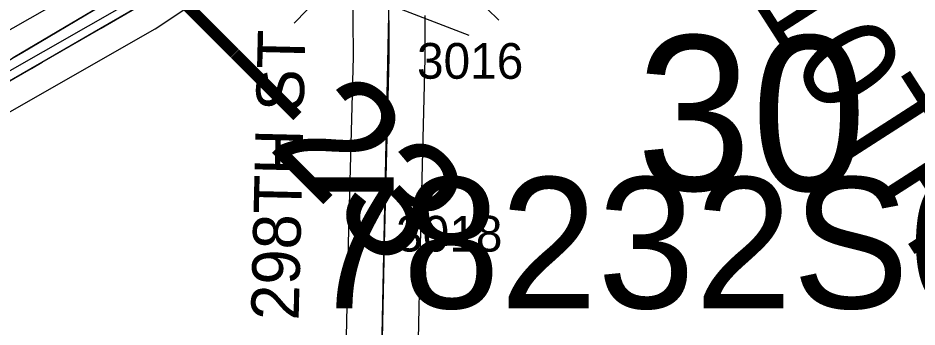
# Model space of a CAD drawing. Extents: x -132.8 to -73.3, y -60 to -26.
# Drawn here: x -109.942 to -109.187, y -37.633 to -37.373 of the extents above; entities that cross this region are included whole.
import ezdxf

# ---------------------------------------------------------------- set-up
doc = ezdxf.new("R2010")
doc.units = 0
for name, color, linetype in [('tdCoDivCarto', 7, 'Continuous'), ('tdCoInt', 7, 'Continuous'), ('tdCoIntCL', 7, 'Continuous'), ('tdCoIntRte', 7, 'Continuous'), ('tdCoPrimary', 7, 'Continuous'), ('tdCoSecRdNmbr', 7, 'Continuous'), ('tdCoSecRdTxt', 7, 'Continuous'), ('tdCoSecRteBand', 7, 'Continuous'), ('tdCoSecRteCL', 7, 'Continuous'), ('tdCoSectLine', 7, 'Continuous'), ('tdCoSectNmbr', 7, 'Continuous'), ('tdCoStrucNonDivPri', 7, 'Continuous'), ('tdCoStrucPriMaintName', 7, 'Continuous'), ('tdCoSurfGravel', 7, 'Continuous'), ('tdCoTwpBndryShd', 7, 'Continuous'), ('tdStHwyIntRefPost1', 7, 'Continuous')]:
    doc.layers.add(name, color=color, linetype=linetype)

msp = doc.modelspace()

# ---------------------------------------------------------------- linework, layer by layer
at = {"layer": 'tdCoDivCarto'}
for p, q in [((-109.87232, -37.38204), (-109.78749, -37.33247)), ((-109.84856, -37.34909), (-109.9394, -37.40327)), ((-109.92162, -37.41053), (-109.87232, -37.38204)), ((-109.9394, -37.40327), (-109.94572, -37.40704)), ((-109.93077, -37.41582), (-109.92162, -37.41053)), ((-110.02177, -37.4681), (-109.93077, -37.41582))]:
    msp.add_line(p, q, dxfattribs=at)
for points in [[(-109.77645, -37.30881), (-109.84856, -37.34909), (-109.9394, -37.40327), (-109.94572, -37.40704), (-110.00567, -37.44396)], [(-109.77645, -37.30881), (-109.84856, -37.34909), (-109.9394, -37.40327), (-109.94572, -37.40704), (-110.00567, -37.44396)], [(-109.77645, -37.30881), (-109.84856, -37.34909), (-109.9394, -37.40327), (-109.94572, -37.40704), (-110.00567, -37.44396)], [(-109.92759, -37.41398), (-109.92162, -37.41053), (-109.87232, -37.38204), (-109.84139, -37.36396)], [(-109.92759, -37.41398), (-109.92162, -37.41053), (-109.87232, -37.38204), (-109.84139, -37.36396)], [(-109.92759, -37.41398), (-109.92162, -37.41053), (-109.87232, -37.38204), (-109.84139, -37.36396)], [(-110.64753, -38.04372), (-110.63879, -38.03374), (-110.60057, -37.98935), (-110.58889, -37.97579), (-110.5547, -37.93608), (-110.51278, -37.88726), (-110.43953, -37.80415), (-110.3986, -37.75754), (-110.3547, -37.71217), (-110.30538, -37.65791), (-110.26543, -37.62265), (-110.22869, -37.59478), (-110.1912, -37.56987), (-110.14163, -37.54077), (-110.12018, -37.5277), (-110.09846, -37.51545), (-110.02177, -37.4681), (-109.93077, -37.41582), (-109.92759, -37.41398)], [(-110.64753, -38.04372), (-110.63879, -38.03374), (-110.60057, -37.98935), (-110.58889, -37.97579), (-110.5547, -37.93608), (-110.51278, -37.88726), (-110.43953, -37.80415), (-110.3986, -37.75754), (-110.3547, -37.71217), (-110.30538, -37.65791), (-110.26543, -37.62265), (-110.22869, -37.59478), (-110.1912, -37.56987), (-110.14163, -37.54077), (-110.12018, -37.5277), (-110.09846, -37.51545), (-110.02177, -37.4681), (-109.93077, -37.41582), (-109.92759, -37.41398)], [(-110.64753, -38.04372), (-110.63879, -38.03374), (-110.60057, -37.98935), (-110.58889, -37.97579), (-110.5547, -37.93608), (-110.51278, -37.88726), (-110.43953, -37.80415), (-110.3986, -37.75754), (-110.3547, -37.71217), (-110.30538, -37.65791), (-110.26543, -37.62265), (-110.22869, -37.59478), (-110.1912, -37.56987), (-110.14163, -37.54077), (-110.12018, -37.5277), (-110.09846, -37.51545), (-110.02177, -37.4681), (-109.93077, -37.41582), (-109.92759, -37.41398)]]:
    msp.add_lwpolyline(points, dxfattribs=at)
at = {"layer": 'tdCoInt'}
for points in [[(-110.56931, -37.89661), (-110.38857, -37.69241), (-110.32874, -37.62747), (-110.30232, -37.60512), (-110.22936, -37.55008), (-110.0777, -37.45983), (-109.99123, -37.4072), (-109.85844, -37.33164), (-109.80713, -37.29713), (-109.67682, -37.22463)], [(-110.54087, -37.95501), (-110.3442, -37.7328), (-110.28698, -37.67074), (-110.19585, -37.59996), (-110.04618, -37.5109), (-109.96082, -37.45893), (-109.82682, -37.38268), (-109.77601, -37.34851), (-109.6758, -37.29293)]]:
    msp.add_lwpolyline(points, dxfattribs=at)
at = {"layer": 'tdCoIntCL'}
msp.add_lwpolyline([(-111.34197, -38.83015), (-111.20687, -38.67388), (-111.19006, -38.65458), (-111.18197, -38.64462), (-110.91861, -38.34453), (-110.79223, -38.19947), (-110.73468, -38.13223), (-110.72935, -38.126), (-110.65277, -38.03946), (-110.59285, -37.96847), (-110.36638, -37.71261), (-110.33899, -37.68335), (-110.30786, -37.6491), (-110.28358, -37.62856), (-110.2126, -37.57502), (-110.06194, -37.48536), (-110.04637, -37.4754), (-110.00279, -37.44925), (-109.97602, -37.43307), (-109.95859, -37.42311), (-109.84497, -37.35849)], dxfattribs=at)
at = {"layer": 'tdCoIntRte'}
for points in [[(-109.84894, -37.34909), (-109.93978, -37.40327), (-109.9461, -37.40704)], [(-109.84894, -37.34909), (-109.93978, -37.40327), (-109.9461, -37.40704)], [(-110.02214, -37.4681), (-109.93115, -37.41582), (-109.92796, -37.41398), (-109.922, -37.41053), (-109.8727, -37.38204), (-109.84176, -37.36396)], [(-110.02214, -37.4681), (-109.93115, -37.41582), (-109.92796, -37.41398), (-109.922, -37.41053), (-109.8727, -37.38204), (-109.84176, -37.36396)]]:
    msp.add_lwpolyline(points, dxfattribs=at)
at = {"layer": 'tdCoPrimary'}
for points in [[(-110.02177, -37.4681), (-109.93077, -37.41582), (-109.92162, -37.41053), (-109.87232, -37.38204), (-109.78749, -37.33247), (-109.67479, -37.26736), (-109.63046, -37.24035), (-109.61733, -37.23235), (-109.5574, -37.20029), (-109.46665, -37.14727), (-109.41906, -37.11866), (-109.39588, -37.10362), (-109.3727, -37.08586), (-109.35815, -37.07304), (-109.3436, -37.06021), (-109.32066, -37.03654), (-109.29723, -37.01015), (-109.27751, -36.98451), (-109.26394, -36.96404), (-109.24939, -36.94036), (-109.23583, -36.91595), (-109.22498, -36.89449), (-109.21635, -36.87452), (-109.20106, -36.83802)], [(-109.77645, -37.30881), (-109.84856, -37.34909), (-109.9394, -37.40327), (-109.94572, -37.40704), (-110.00567, -37.44396)], [(-109.77645, -37.30881), (-109.84856, -37.34909), (-109.9394, -37.40327), (-109.94572, -37.40704), (-110.00567, -37.44396)], [(-109.84856, -37.34909), (-109.9394, -37.40327), (-109.94572, -37.40704)], [(-109.92759, -37.41398), (-109.92162, -37.41053), (-109.87232, -37.38204), (-109.84139, -37.36396)], [(-109.92759, -37.41398), (-109.92162, -37.41053), (-109.87232, -37.38204), (-109.84139, -37.36396)], [(-110.64753, -38.04372), (-110.63879, -38.03374), (-110.60057, -37.98935), (-110.58889, -37.97579), (-110.5547, -37.93608), (-110.51278, -37.88726), (-110.43953, -37.80415), (-110.3986, -37.75754), (-110.3547, -37.71217), (-110.30538, -37.65791), (-110.26543, -37.62265), (-110.22869, -37.59478), (-110.1912, -37.56987), (-110.14163, -37.54077), (-110.12018, -37.5277), (-110.09846, -37.51545), (-110.02177, -37.4681), (-109.93077, -37.41582), (-109.92759, -37.41398)], [(-110.64753, -38.04372), (-110.63879, -38.03374), (-110.60057, -37.98935), (-110.58889, -37.97579), (-110.5547, -37.93608), (-110.51278, -37.88726), (-110.43953, -37.80415), (-110.3986, -37.75754), (-110.3547, -37.71217), (-110.30538, -37.65791), (-110.26543, -37.62265), (-110.22869, -37.59478), (-110.1912, -37.56987), (-110.14163, -37.54077), (-110.12018, -37.5277), (-110.09846, -37.51545), (-110.02177, -37.4681), (-109.93077, -37.41582), (-109.92759, -37.41398)]]:
    msp.add_lwpolyline(points, dxfattribs=at)
at = {"layer": 'tdCoSecRdNmbr'}
msp.add_line((-109.56318, -37.38806), (-109.63091, -37.36221), dxfattribs=at)
at = {"layer": 'tdCoSecRteBand'}
for points in [[(-109.66634, -37.65459), (-109.66439, -37.56283), (-109.66439, -37.56277), (-109.66438, -37.56271), (-109.66045, -37.40604), (-109.66054, -37.37402), (-109.66062, -37.34428)], [(-109.60055, -37.37128), (-109.60045, -37.40629), (-109.60045, -37.40671), (-109.60046, -37.40713), (-109.6044, -37.56416), (-109.60637, -37.65683)]]:
    msp.add_lwpolyline(points, dxfattribs=at)
at = {"layer": 'tdCoSecRteCL'}
msp.add_lwpolyline([(-109.63637, -37.65619), (-109.63439, -37.56346), (-109.63045, -37.40638), (-109.63062, -37.34393)], dxfattribs=at)
at = {"layer": 'tdCoSectLine'}
msp.add_lwpolyline([(-109.63752, -37.70667), (-109.61703, -36.71302)], dxfattribs=at)
at = {"layer": 'tdCoStrucNonDivPri'}
for p, q in [((-109.67507, -37.34173), (-109.71019, -37.37788)), ((-109.57434, -37.34024), (-109.53817, -37.37534))]:
    msp.add_line(p, q, dxfattribs=at)
at = {"layer": 'tdCoSurfGravel'}
msp.add_lwpolyline([(-109.64055, -37.68398), (-109.63809, -37.67641), (-109.63637, -37.65619), (-109.63439, -37.56346), (-109.63045, -37.40638), (-109.63062, -37.34393)], dxfattribs=at)
at = {"layer": 'tdCoTwpBndryShd'}
msp.add_lwpolyline([(-109.75371, -41.70238), (-109.72199, -40.70264), (-109.6938, -39.7054), (-109.66883, -38.70379), (-109.63752, -37.70667), (-109.61703, -36.71302), (-109.59527, -35.71468), (-109.57659, -34.71706), (-109.5568, -33.71851), (-109.52894, -32.72397)], dxfattribs=at)

# ---------------------------------------------------------------- texts
at = {"layer": 'tdCoSecRdNmbr'}
for s, rotation, p in [('3016', 359.91754, (-109.60701, -37.42443)), ('3018', 359.91753, (-109.62455, -37.5696))]:
    msp.add_text(s, height=0.03, rotation=rotation, dxfattribs=at).set_placement(p)
at = {"layer": 'tdCoSecRdTxt'}
for s, height, rotation, p in [('310TH ST', 0.08, 302.73192, (-109.35813, -37.30894)), ('298TH ST', 0.04, 88.62915, (-109.70641, -37.62779))]:
    msp.add_text(s, height=height, rotation=rotation, dxfattribs=at).set_placement(p)
at = {"layer": 'tdCoSectNmbr'}
msp.add_text('30', height=0.13, rotation=359.91787, dxfattribs=at).set_placement((-109.42295, -37.5182))
at = {"layer": 'tdCoStrucPriMaintName'}
msp.add_text('78232S080', height=0.11, dxfattribs=at).set_placement((-109.70093, -37.61729))
msp.add_text('78232S080', height=0.11, dxfattribs=at).set_placement((-109.70093, -37.61729))
msp.add_text('78232S080', height=0.11, dxfattribs=at).set_placement((-109.70093, -37.61729))
at = {"layer": 'tdStHwyIntRefPost1'}
msp.add_text('‒‒23', height=0.1, rotation=315, dxfattribs=at).set_placement((-109.83857, -37.37679))

doc.saveas('drawing.dxf')
